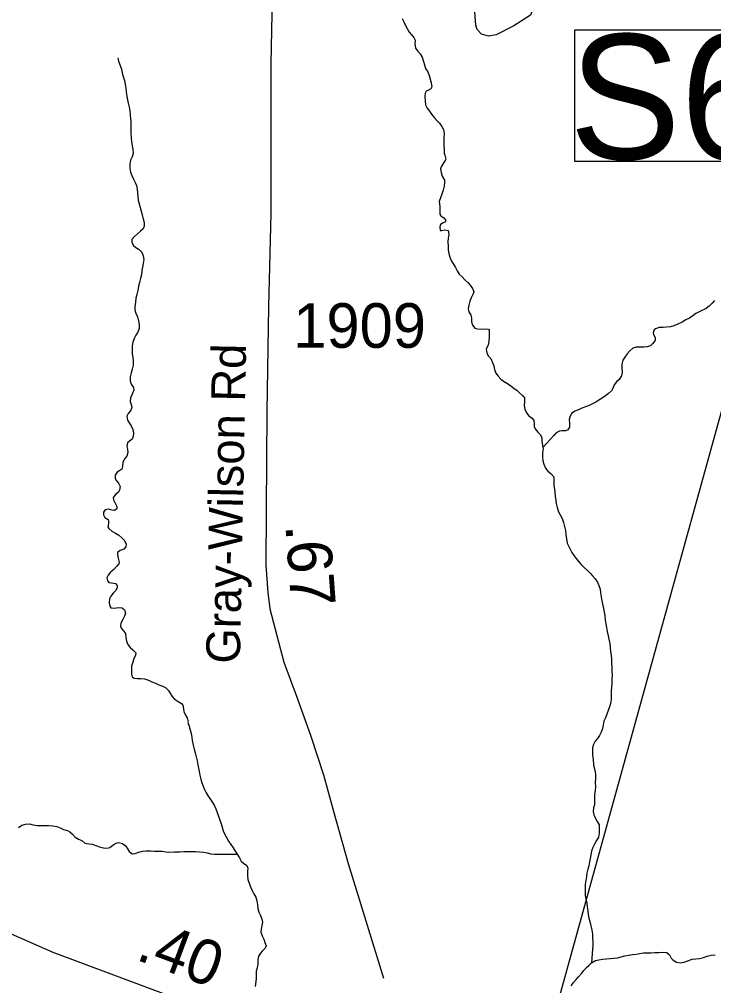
# Model space of a CAD drawing. Extents: x 1662474 to 1856135, y 779280 to 917889.
# Drawn here: x 1699565 to 1701511, y 856260 to 858968 of the extents above; entities that cross this region are included whole.
import ezdxf

# ---------------------------------------------------------------- set-up
doc = ezdxf.new("R2010")
doc.units = 0
for name, color, linetype in [('Exist Hydrographic Creek Single Shore', 7, 'Continuous'), ('Exist Road Non-System Type 51', 7, 'Continuous'), ('Exist Road Primary Interstate Divided Center Attributed', 7, 'Continuous'), ('Exist Road Primary Interstate Mileage Hundredths English Label', 7, 'Continuous'), ('Exist Road Primary Interstate Structure Ovrhead Sign CELL', 7, 'Continuous'), ('Exist Road Secondary Mileage Hundredths English Label', 7, 'Continuous'), ('Exist Road Secondary Type 51 Attributed', 7, 'Continuous'), ('Exist Road Secondary Type 51 Label', 7, 'Continuous'), ('Exist Road Secondary Type 51 Number Label', 7, 'Continuous')]:
    doc.layers.add(name, color=color, linetype=linetype)

msp = doc.modelspace()

# ---------------------------------------------------------------- linework, layer by layer
at = {"layer": 'Exist Hydrographic Creek Single Shore'}
for points in [[(1700637.9, 858969.8), (1700642.9, 858960.3), (1700647.4, 858950.1), (1700651.6, 858941.6), (1700657.4, 858931.9), (1700664.5, 858924.3), (1700671, 858916.7), (1700674.4, 858909.4), (1700673.9, 858898.6), (1700675.8, 858887.1), (1700681.2, 858878.9), (1700688.6, 858870.5), (1700693.9, 858861.1), (1700698.2, 858849.8), (1700700.4, 858840.1), (1700703.8, 858829.3), (1700709.6, 858820.7), (1700714, 858810.2), (1700716.4, 858799.7), (1700719.5, 858789.4), (1700720.9, 858778.7), (1700718.2, 858772.9), (1700709.9, 858768.4), (1700704.9, 858766.6), (1700702.5, 858761.1), (1700701.1, 858750.3), (1700702, 858739.3), (1700703.5, 858728.2), (1700708.2, 858718.3), (1700714.2, 858710.4), (1700720.6, 858701.5)], [(1699841.4, 858859.5), (1699843.5, 858850.3), (1699847.4, 858838.2), (1699851.4, 858827.8), (1699853.8, 858817.2), (1699856.6, 858807), (1699860, 858796.5), (1699861.9, 858785.5), (1699863.5, 858774.2), (1699864.8, 858763.2), (1699866.9, 858752.7), (1699868.1, 858742.2), (1699870.5, 858732.5), (1699873.4, 858721.7), (1699875.2, 858710.7), (1699876, 858700.2), (1699876.9, 858688.9), (1699877.6, 858680), (1699877.9, 858668.7), (1699877.9, 858658.2), (1699877.9, 858647.4), (1699878.4, 858636.2), (1699879.8, 858624.4), (1699881.8, 858613.3), (1699883.6, 858603.9), (1699883.9, 858592.9), (1699881.5, 858582.1), (1699877.1, 858572.6), (1699874.8, 858561.9), (1699875, 858550.6), (1699876.9, 858539.6), (1699880.2, 858530.1), (1699885.2, 858519.9), (1699890, 858510.2), (1699893.4, 858501.8), (1699895.2, 858491.3), (1699896.2, 858481.1), (1699897.2, 858470.8), (1699898.4, 858460.8), (1699901.2, 858450.1), (1699903.9, 858440.4), (1699907, 858430.1), (1699909.9, 858419.6), (1699912.2, 858408.6), (1699914.9, 858398.1), (1699915.1, 858388.4), (1699912.2, 858380.8), (1699904.9, 858374), (1699896.2, 858366.4), (1699887.6, 858358.8), (1699880.8, 858350.4), (1699880.5, 858344.1), (1699884.4, 858334.6), (1699892, 858328.1), (1699901, 858322.2), (1699908.9, 858314.7), (1699912.5, 858304.7), (1699914.4, 858294.2), (1699912.5, 858283.7), (1699910.4, 858272.9), (1699908.9, 858263.5), (1699907.5, 858251.7), (1699904.9, 858240.9), (1699902, 858229.9), (1699899.6, 858219.4), (1699897.2, 858207.8), (1699894.9, 858196.8), (1699892, 858186.1), (1699890.8, 858174.5), (1699889.4, 858164.2), (1699889.1, 858153.2), (1699892, 858144.3), (1699896.8, 858133.8), (1699899.6, 858123.1), (1699901.5, 858112.3), (1699901, 858101.6), (1699897.2, 858091.3), (1699892.2, 858082.6), (1699887.4, 858073.4), (1699882.9, 858062.9), (1699881.2, 858052.5), (1699881, 858042), (1699881.8, 858030.4), (1699883.4, 858019.9), (1699884.4, 858009.4), (1699884.1, 857998.7), (1699881.8, 857987.6), (1699878.4, 857977.1), (1699876, 857966.1), (1699875.8, 857954.8), (1699878.9, 857945.4), (1699885, 857936.2), (1699885.8, 857928.1), (1699881.8, 857917.1), (1699876.5, 857906.8), (1699875.8, 857896.6), (1699878.9, 857887.9), (1699880.8, 857880.1), (1699877.1, 857870.9), (1699870.5, 857863)], [(1700720.6, 858701.5), (1700728, 858692.6), (1700735.2, 858684.2), (1700742.6, 858676.3), (1700749.5, 858667.6), (1700754.2, 858658.4), (1700756, 858648), (1700755, 858636.4), (1700754.5, 858625.7), (1700755.2, 858614.1), (1700756, 858603.9), (1700756, 858592.9), (1700757.9, 858586.6), (1700760.8, 858576.1), (1700758.4, 858571.6), (1700753.1, 858563.4), (1700747.4, 858554), (1700745.8, 858549), (1700747.6, 858538.5), (1700750.2, 858527.8), (1700756.2, 858517.2), (1700757.1, 858511.2), (1700756, 858500.5), (1700753.1, 858488.7), (1700749.2, 858477.9), (1700745.5, 858467.1), (1700741.9, 858457.2), (1700742.4, 858450.6), (1700744, 858442.2), (1700743.8, 858432), (1700743.8, 858422), (1700746.6, 858417), (1700755.2, 858411), (1700759.8, 858405.8), (1700759.8, 858400.2), (1700752.9, 858397.3), (1700745.2, 858392.9), (1700743.8, 858385.8), (1700744.8, 858375.8), (1700748.6, 858375.8), (1700756.9, 858377.6), (1700766.5, 858375.8), (1700768.4, 858365.6), (1700766.8, 858354.6), (1700766.2, 858343.8), (1700766.5, 858332.2), (1700767, 858320.7), (1700768.9, 858311), (1700771.8, 858300.8), (1700776, 858290.2), (1700781.8, 858281.6), (1700787.8, 858272.4), (1700792.5, 858262.9), (1700798.2, 858253.5), (1700805.9, 858245.9), (1700813.5, 858238), (1700821.9, 858230.1), (1700828.2, 858222.8), (1700835, 858213.6), (1700839.2, 858204.7), (1700836.6, 858198.1), (1700831.6, 858187.6), (1700827.6, 858177.9), (1700824.5, 858166.9), (1700823.2, 858156.7), (1700825, 858147.5), (1700830.2, 858138.6), (1700832.1, 858130.7), (1700832.4, 858119.7), (1700835.2, 858111), (1700841.9, 858102.1), (1700849, 858100), (1700859.5, 858099.7), (1700870, 858100.5), (1700879.6, 858099.2), (1700882, 858096.1), (1700881.8, 858086.1), (1700881.5, 858075.8), (1700881, 858066.1), (1700878.6, 858054.6), (1700873.4, 858044.6), (1700875.1, 858033.3), (1700879.4, 858024.9), (1700886.2, 858016.8), (1700891.5, 858006), (1700894.6, 857996.3), (1700896.5, 857986.1), (1700900.6, 857976.1), (1700906.6, 857967.4), (1700914.2, 857959.6), (1700922.4, 857953.2), (1700932.9, 857946.9), (1700942.4, 857940.9), (1700951.2, 857933.8), (1700959.8, 857927.6), (1700967.9, 857920.4), (1700976, 857912.9), (1700980.8, 857906.6), (1700980.4, 857896.1), (1700979.6, 857885.6)], [(1701513.5, 858180), (1701506.4, 858171.9), (1701498.5, 858164.2), (1701490.1, 858157.4), (1701470.6, 858147.8), (1701461, 858143), (1701452.6, 858137), (1701443.4, 858130.1), (1701433.1, 858125.2), (1701422.4, 858119.4), (1701410.6, 858113.4), (1701398.8, 858108.9), (1701389.9, 858106.2), (1701379.1, 858104.9), (1701369.6, 858104.4), (1701357.9, 858103.9), (1701348.1, 858100.5), (1701343.9, 858097.6), (1701341, 858088.9), (1701342.6, 858084.8), (1701346.8, 858076.1), (1701346.8, 858069), (1701340.8, 858059.3), (1701333.8, 858052.5), (1701324.5, 858049.6), (1701315, 858049.1), (1701304.5, 858048.8), (1701294, 858048.8), (1701284.6, 858045.9), (1701275.6, 858038.6), (1701268.1, 858029.9), (1701261.5, 858021), (1701256.8, 858012.1), (1701253.6, 858001.6), (1701253.6, 857990), (1701254.4, 857978.4), (1701252.6, 857968.2), (1701246.5, 857958.8), (1701238.4, 857951.4)], [(1701238.4, 857951.4), (1701231.6, 857943.8), (1701227.9, 857933.3), (1701224.8, 857926.5), (1701216.6, 857919.1), (1701208, 857912.3), (1701198.2, 857906), (1701189.4, 857900), (1701180.4, 857895), (1701171.5, 857890.2), (1701161.8, 857885.3), (1701151.8, 857882.1), (1701141.6, 857877.9), (1701132.1, 857873.8), (1701121.9, 857869.2), (1701112.8, 857862.7), (1701107.8, 857853.2), (1701106.4, 857846.7), (1701106.9, 857835.2), (1701106.9, 857824.7), (1701102.5, 857817.6), (1701095.6, 857814.9), (1701085.4, 857814.7), (1701078.6, 857813.9), (1701069.6, 857809.2), (1701062.6, 857801.1), (1701032.1, 857767.4)], [(1700979.6, 857885.6), (1700981.8, 857875.3), (1700986.2, 857865.3), (1700993.2, 857856.9), (1701002.2, 857849.9), (1701006.6, 857843.3), (1701007.5, 857835.2), (1701007.5, 857826.8), (1701010.9, 857819.7), (1701018, 857811.2), (1701025.6, 857803.4), (1701029.2, 857794.8), (1701029.5, 857784.2), (1701031.1, 857774.2), (1701032.1, 857767.4)], [(1699870.5, 857863), (1699866.9, 857855.6), (1699868.8, 857844.4), (1699872.9, 857837.2), (1699879.1, 857828.6), (1699883.6, 857818.4), (1699884.8, 857809.2), (1699883.9, 857798.4), (1699881.2, 857791.1), (1699873.6, 857785.3), (1699868.1, 857780.6), (1699866.6, 857770.9), (1699868.4, 857762.8), (1699869.2, 857753.6), (1699866.4, 857743.6), (1699860.5, 857736.8), (1699855, 857726.5), (1699854, 857714.9), (1699852.4, 857706.8), (1699846.6, 857703.7), (1699839.9, 857698.7), (1699834.2, 857690.3), (1699833.8, 857681.4), (1699837.8, 857674), (1699843.2, 857668.2), (1699847.4, 857658.8), (1699845.9, 857648.3), (1699843.2, 857642.8), (1699834.6, 857636.2), (1699828.2, 857627.3), (1699829, 857621.5), (1699834, 857612.1), (1699838.8, 857602.1), (1699838.2, 857595.6), (1699832, 857591.6), (1699825.6, 857592.1), (1699815.6, 857595.2), (1699806.2, 857593.4), (1699801.5, 857586.6), (1699801, 857579), (1699805.1, 857571.9), (1699813.9, 857565.6), (1699815.6, 857561.9), (1699815.4, 857555.1), (1699813.6, 857545.7), (1699816.2, 857541.2), (1699824.9, 857533.6), (1699834.6, 857527.6), (1699843.8, 857522.1), (1699852.6, 857515), (1699860.2, 857506.8), (1699864.5, 857497.4), (1699864, 857489.8), (1699857.9, 857482.7), (1699848, 857479), (1699840.6, 857473.8), (1699840.4, 857467.8), (1699842.5, 857458), (1699845.4, 857446.5), (1699844, 857442), (1699838, 857434.1), (1699829.9, 857426), (1699821.1, 857418.6), (1699814.1, 857410.5), (1699810.1, 857402.4), (1699812, 857394.2), (1699815.9, 857389.5), (1699823.8, 857388.5), (1699835.1, 857386.6), (1699839, 857381.1), (1699839, 857375.1), (1699835.9, 857367.2), (1699828.5, 857359.6), (1699822, 857351.2), (1699817.5, 857343.6), (1699816.8, 857332.3), (1699818.5, 857322.9), (1699821.8, 857318.9), (1699831.6, 857317.4), (1699842.8, 857319.2), (1699853, 857318.7), (1699860.2, 857313.1), (1699862.9, 857303.9), (1699859.8, 857295.6), (1699855, 857285.9), (1699850, 857275.9), (1699848.8, 857268), (1699850.6, 857261.9), (1699857.1, 857254.1), (1699862.4, 857246.5), (1699863.5, 857235.8), (1699865.2, 857225.2), (1699869, 857216.1), (1699875.5, 857207.1), (1699883.6, 857200.8), (1699891.8, 857192.4), (1699890.8, 857186.1), (1699886.5, 857175.9), (1699883.1, 857165.9), (1699879.8, 857155.4)], [(1701032.1, 857767.4), (1701032.9, 857763.8), (1701031.4, 857753.2), (1701030.9, 857742), (1701032.1, 857730.7), (1701034.8, 857720.8), (1701039.8, 857710.2), (1701046.6, 857701.8), (1701054.5, 857695.2), (1701062, 857686.9), (1701063.4, 857682.1), (1701062.6, 857671.6), (1701062.9, 857661.7), (1701065.2, 857650.9), (1701066.2, 857642.2), (1701067, 857631.5), (1701068.4, 857619.7), (1701069.9, 857611), (1701072.2, 857599.8), (1701075.8, 857587.7), (1701081, 857579.2), (1701086.2, 857568.8), (1701090.1, 857557.5), (1701093, 857546.4), (1701095.6, 857535.4), (1701096.4, 857524.1), (1701100.6, 857500), (1701113, 857473.2), (1701119.8, 857464.1), (1701125.9, 857456.4), (1701132.6, 857447.8), (1701140, 857439.6), (1701147.9, 857431.5), (1701157.4, 857423.4), (1701164.9, 857416), (1701171.5, 857408.1), (1701178.6, 857399.5), (1701185.1, 857390.1), (1701189.4, 857381.1), (1701192.5, 857371.1), (1701194.1, 857360.9), (1701195.6, 857349.6), (1701197.2, 857338.3), (1701202, 857316.3), (1701203.8, 857306.6), (1701205.6, 857296.1), (1701206.9, 857284.8), (1701208.8, 857274.1), (1701210.6, 857263), (1701212.1, 857252.2), (1701215, 857240.4), (1701216.9, 857230.5), (1701219.5, 857218.4), (1701221.1, 857206.9), (1701222.1, 857196.1), (1701223.2, 857185.6), (1701224.2, 857174.1), (1701224.5, 857164.6), (1701225.2, 857152.2), (1701225.5, 857140.2), (1701226.1, 857129.7), (1701225.9, 857117.9), (1701225.2, 857107.1), (1701224.5, 857095.8), (1701224, 857084.6), (1701223.5, 857073), (1701223.5, 857061.7), (1701222.1, 857050.7), (1701218.8, 857041), (1701215.4, 857030.8), (1701211.9, 857020.2), (1701207.5, 857010.6), (1701203.2, 857000.8), (1701201.6, 856990.1), (1701199.4, 856980.1), (1701195.4, 856970.4), (1701190.6, 856960.4), (1701185.6, 856952.6), (1701179.1, 856944.7), (1701174.6, 856936), (1701171.5, 856926.3), (1701171.5, 856915.6), (1701171.5, 856904.5), (1701173.1, 856894.8), (1701174.6, 856878), (1701178.4, 856860.2), (1701179.9, 856850.2), (1701179.6, 856839.4), (1701179.1, 856828.9), (1701179.4, 856817.6), (1701178.6, 856806.9), (1701177, 856796.6), (1701177.2, 856767), (1701174.6, 856757.8), (1701173.4, 856747.6), (1701175.4, 856738.1), (1701179.4, 856728.7), (1701184.6, 856719.8), (1701189.6, 856710.1), (1701190.4, 856698.8)], [(1699879.8, 857155.4), (1699879.5, 857144.9), (1699879.5, 857133.6), (1699881.5, 857125.5), (1699886.8, 857121.8), (1699895.2, 857120.8), (1699905.8, 857120.8), (1699916.2, 857120), (1699927, 857116.3), (1699936.9, 857111.1), (1699946.4, 857107.6), (1699956.6, 857102.9), (1699967.4, 857099), (1699976, 857094.5), (1699983.6, 857087.2), (1699988.6, 857077.4), (1699993.6, 857069.9), (1699999.9, 857063), (1700001.5, 857061.4), (1700009.9, 857055.9), (1700019.4, 857050.7), (1700023.8, 857046.2), (1700024.9, 857035.5), (1700026.4, 857028.4), (1700030.4, 857020), (1700035.9, 857010.6), (1700038.5, 856999.5), (1700037.5, 856997.7), (1700040.9, 856987.4), (1700044.2, 856976.7), (1700046.4, 856966.7), (1700048.8, 856956.2), (1700049.8, 856946.8), (1700052.6, 856933.4), (1700055, 856922.9), (1700057.6, 856911.9), (1700060.5, 856901.1), (1700063.8, 856890.1), (1700065.8, 856878.8), (1700067.1, 856869.3), (1700069, 856859.6), (1700071.2, 856849.4), (1700074.2, 856838.4), (1700077.1, 856827.9), (1700080.2, 856818.4), (1700084.4, 856809.8), (1700089.1, 856800.3), (1700094.6, 856790.4), (1700101, 856781.7), (1700107, 856772.8), (1700112.5, 856763.3), (1700116.1, 856755.7), (1700119.9, 856745.2), (1700123.5, 856735.2), (1700126.4, 856726.1), (1700129.6, 856715.8), (1700133.5, 856704), (1700136.9, 856694), (1700141.4, 856683.8), (1700145.9, 856675.1), (1700151.4, 856665.1), (1700157.9, 856655.7), (1700164.8, 856646), (1700170.5, 856636.8), (1700176, 856627.9)], [(1699563.2, 856702.9), (1699571.9, 856709.2), (1699582.9, 856712.4), (1699594.1, 856712.9), (1699603.9, 856710.1), (1699614.9, 856708.4), (1699626.5, 856708.8), (1699637.8, 856709), (1699648.2, 856708.8), (1699659.5, 856707.9), (1699670.8, 856706.1), (1699679.8, 856702.4), (1699689.4, 856697.9), (1699699.9, 856694.8), (1699707, 856690.9), (1699714.4, 856684.1), (1699721.8, 856676.2), (1699730.9, 856670.4), (1699740.6, 856666.2), (1699749.2, 856659.4), (1699759.8, 856657.6), (1699769.5, 856656), (1699780, 856652.3), (1699789.8, 856649.1), (1699800.8, 856646.2), (1699810.8, 856645.5), (1699818.9, 856647.1), (1699827.5, 856653.6), (1699836.1, 856659.6), (1699843.5, 856660.9), (1699854.2, 856658.3), (1699861.6, 856652.6), (1699867.6, 856644.7), (1699873.4, 856635.8), (1699877.9, 856632.1), (1699882.6, 856629.2), (1699890.2, 856630), (1699900.1, 856633.9), (1699910.1, 856637.1), (1699921.1, 856637.3), (1699932.5, 856637.3), (1699943.8, 856637.1), (1699954.2, 856637.1), (1699965, 856636.6), (1699982.9, 856633.9), (1699999.9, 856634.4), (1700014.9, 856635.2), (1700026.1, 856635.5), (1700037.5, 856635.5), (1700048.8, 856635.5), (1700059.2, 856635.5), (1700069.8, 856635.2), (1700081, 856633.9), (1700091.5, 856632.4), (1700102, 856629.4), (1700112.2, 856628.7), (1700123.5, 856628.7), (1700134.5, 856628.7), (1700144.5, 856628.7), (1700176, 856627.9)], [(1701190.4, 856698.8), (1701190.4, 856687.2), (1701188, 856676.2), (1701182.8, 856666.8), (1701176.8, 856656.5), (1701172, 856647.3), (1701168.9, 856636.8), (1701166.8, 856626.8), (1701164.9, 856616.3), (1701163.4, 856606.4), (1701161.2, 856595.6), (1701158.4, 856585.9), (1701155.8, 856575.1), (1701154.8, 856565.7), (1701152.9, 856554.1), (1701151.2, 856543.1), (1701150.5, 856532.4), (1701150.8, 856523.2), (1701151.2, 856512.7), (1701152.6, 856502.7), (1701155, 856490.9), (1701156.8, 856480.4), (1701158.4, 856469.6), (1701159.4, 856459.1), (1701161.5, 856448.6), (1701163.9, 856439.2), (1701167, 856427.4), (1701169.9, 856416.4), (1701171.5, 856404.2), (1701171.8, 856394.3), (1701172, 856383.6), (1701172, 856372.8), (1701171.8, 856362.3), (1701168.9, 856323.4)], [(1700176, 856627.9), (1700181.8, 856617.9), (1700187, 856609), (1700193.6, 856602.9), (1700202.5, 856596.1), (1700205.4, 856589.3), (1700205.1, 856579.3), (1700204.9, 856568.6), (1700205.6, 856557.6), (1700208.9, 856547.3), (1700213, 856536.6), (1700217.8, 856526.3), (1700222.8, 856517.4), (1700228, 856507.7), (1700231.1, 856498), (1700233, 856486.7), (1700234, 856476.4), (1700236.1, 856465.4), (1700240.6, 856456), (1700245.2, 856446.2), (1700246.9, 856437.4), (1700245.2, 856428.2), (1700242.6, 856418.4), (1700242.1, 856409.8), (1700246.1, 856399.8), (1700250, 856390.6), (1700253.1, 856381.2), (1700256.6, 856371.5), (1700254.2, 856364.9), (1700245.9, 856356.5), (1700241.4, 856351), (1700235.6, 856342.1), (1700233.2, 856332.4), (1700233.8, 856321.1), (1700232.1, 856309.8), (1700229, 856300.1), (1700228.8, 856290.4), (1700228.8, 856278.8), (1700226.1, 856257.6)], [(1701168.9, 856323.4), (1701179.4, 856330), (1701189.4, 856331.9), (1701199.4, 856333.7), (1701210.9, 856335.5), (1701241.6, 856338.1), (1701251.5, 856340.8), (1701262.2, 856343.6), (1701272.5, 856345.2), (1701283.5, 856346.8), (1701294, 856348.1), (1701304.2, 856349.9), (1701314, 856351.5), (1701324.5, 856351.8), (1701336, 856352.3), (1701346, 856352.8), (1701357.6, 856353.1), (1701368.6, 856353.4), (1701379.9, 856353.1), (1701387, 856346), (1701392.2, 856336.8), (1701397.2, 856331.3), (1701406.4, 856326.1), (1701417.4, 856323.7), (1701428.4, 856325.8), (1701438.4, 856329.8), (1701450.2, 856333.9), (1701460.5, 856335.5), (1701471.5, 856335.8), (1701482.5, 856338.4), (1701493, 856342.1), (1701503.5, 856345.2), (1701515, 856346)], [(1701111.6, 856259.7), (1701118.2, 856268.3), (1701125.9, 856276.8), (1701132.4, 856284.6), (1701140.5, 856293.8), (1701146.9, 856302.4), (1701154.1, 856310.6), (1701161.8, 856317.4), (1701168.9, 856323.4)]]:
    msp.add_lwpolyline(points, dxfattribs=at)
at = {"layer": 'Exist Road Non-System Type 51'}
msp.add_lwpolyline([(1701045.4, 859563.1), (1701020.6, 859457.4), (1701006.5, 859370.5), (1701005.1, 859304.6), (1701011, 859246.4), (1701010.9, 859026.7), (1701007.9, 859004.6), (1700997.4, 858978.9), (1700950.6, 858948.9), (1700901.8, 858924.2), (1700879.5, 858920.4), (1700860.1, 858926.2), (1700848, 858939.2), (1700844.6, 858950.8), (1700841.1, 859000.7), (1700833.6, 859043.7), (1700793.6, 859123.8)], dxfattribs=at)
at = {"layer": 'Exist Road Primary Interstate Divided Center Attributed'}
msp.add_lwpolyline([(1701186.3, 855760), (1701120.5, 855789.9), (1700658.7, 855973.5), (1700409.9, 856072.4), (1699660.1, 856352.5), (1699341.1, 856493.3), (1699228, 856543.3)], dxfattribs=at)
at = {"layer": 'Exist Road Primary Interstate Structure Ovrhead Sign CELL'}
msp.add_line((1700994.3, 855924.2), (1701722.5, 858555.3), dxfattribs=at)
msp.add_lwpolyline([(1701122.3, 858938.2), (1702420.1, 858938.2), (1702420.1, 858569.6), (1701122.3, 858569.6)], close=True, dxfattribs=at)
at = {"layer": 'Exist Road Secondary Type 51 Attributed'}
msp.add_lwpolyline([(1700273.4, 859030.3), (1700269.8, 858844), (1700270.3, 858671.9), (1700270.1, 858423.6), (1700263.4, 858163.1), (1700259.2, 857868.9), (1700257.4, 857593.9), (1700256.2, 857437.8), (1700261.8, 857361.2), (1700266.8, 857316.1), (1700281.8, 857258.6), (1700306.8, 857166), (1700341.8, 857071), (1700380.8, 856961.7), (1700417.3, 856850.7), (1700446.6, 856744.9), (1700486.8, 856602.6), (1700586.1, 856280.6)], dxfattribs=at)

# ---------------------------------------------------------------- texts
at = {"layer": 'Exist Road Primary Interstate Mileage Hundredths English Label'}
msp.add_text('.40', height=125, rotation=339.5173, dxfattribs=at).set_placement((1699888.5, 856333.8))
at = {"layer": 'Exist Road Primary Interstate Structure Ovrhead Sign CELL'}
msp.add_text('S632', height=350, dxfattribs=at).set_placement((1701106.2, 858575.7))
at = {"layer": 'Exist Road Secondary Mileage Hundredths English Label'}
msp.add_text('.67', height=125, rotation=274.185, dxfattribs=at).set_placement((1700310.6, 857550.2))
at = {"layer": 'Exist Road Secondary Type 51 Label'}
msp.add_text('Gray-Wilson Rd', height=95, rotation=88.8718, dxfattribs=at).set_placement((1700183.3, 857161.6))
at = {"layer": 'Exist Road Secondary Type 51 Number Label'}
msp.add_text('1909', height=125, dxfattribs=at).set_placement((1700332.9, 858047.1))

doc.saveas('drawing.dxf')
